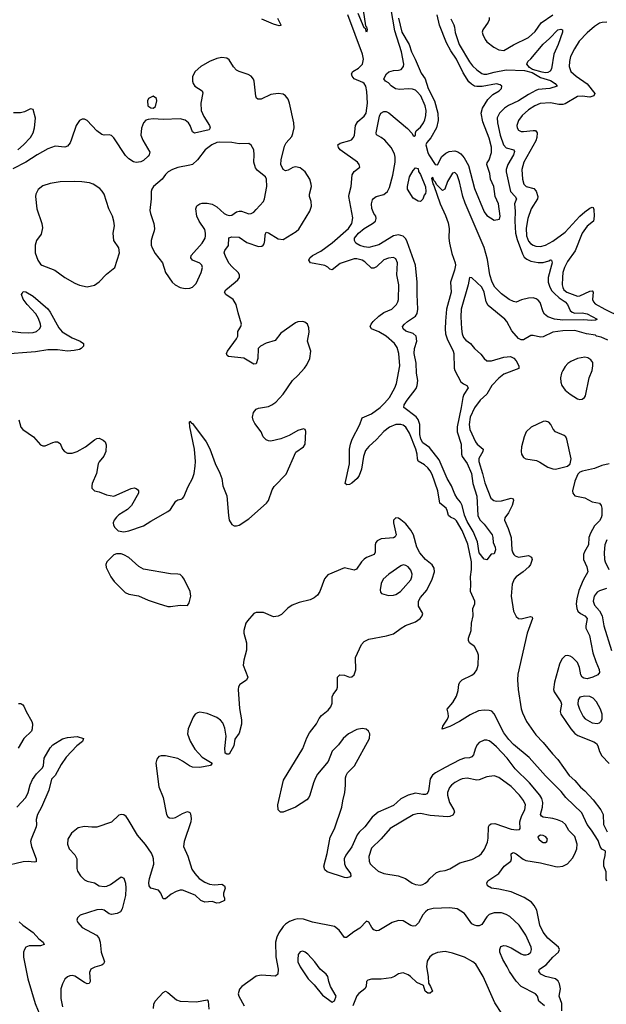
# Model space of a CAD drawing. Header units: inches. Extents: x 1550315 to 1685896, y 510706 to 640504.
# Tile 280 of 452: x 1640721 to 1645506, y 570884 to 578911. Entities that reach past the tile are written whole.
import ezdxf

# ---------------------------------------------------------------- set-up
doc = ezdxf.new("R2010")
doc.units = ezdxf.units.IN
doc.header["$MEASUREMENT"] = 0
doc.layers.add('B6547', color=7, linetype='Continuous')

msp = doc.modelspace()

# ---------------------------------------------------------------- linework, layer by layer
at = {"layer": 'B6547', "color": 5}
for points, elevation in [([(1644238.5, 578918.5), (1644261.5, 578870), (1644268.2, 578850), (1644272.8, 578807.2), (1644304.5, 578710), (1644390, 578567.3), (1644415, 578535), (1644450, 578501.2), (1644490, 578473.6), (1644507.4, 578467.4), (1644530, 578466.8), (1644590, 578483.9), (1644690, 578503.7), (1644837.2, 578497.2), (1644901.3, 578481.3), (1644970, 578440.9), (1645050, 578415), (1645089, 578390), (1645103.7, 578370), (1645046, 578350), (1644950, 578341.1), (1644930, 578334), (1644870, 578301.3), (1644790, 578248.9), (1644708.8, 578211.2), (1644674.9, 578190), (1644635.5, 578150), (1644616.3, 578110), (1644618.3, 578070), (1644640.1, 577970), (1644668.3, 577890), (1644690, 577867), (1644750.8, 577850.8), (1644756.1, 577836.1), (1644749.4, 577810), (1644701.7, 577730), (1644690.1, 577690), (1644690.1, 577670), (1644724.7, 577510), (1644763.5, 577470), (1644772, 577450), (1644755.9, 577410), (1644763.3, 577350), (1644759.1, 577270), (1644764.3, 577170), (1644777.9, 577117.9), (1644821.3, 577001.3), (1644835.9, 576976), (1644857.7, 576957.7), (1644890, 576941.5), (1644950, 576930.8), (1644990, 576931.5), (1645035.9, 576944.1), (1645050, 576952.7), (1645057.3, 576950), (1645063.2, 576930), (1645059.8, 576910), (1645031.2, 576810), (1645032.7, 576770), (1645045.1, 576730), (1645061.4, 576701.4), (1645080.4, 576680.4), (1645122.5, 576642.5), (1645169.1, 576610), (1645188.3, 576590), (1645210, 576539), (1645226.4, 576526.4), (1645250, 576519.3), (1645310, 576521.5), (1645350, 576513.2), (1645430.7, 576470), (1645417.4, 576462.6), (1645381.3, 576458.7), (1645323.1, 576463.1), (1645150, 576462.2), (1645083.5, 576470), (1645028, 576488), (1645000.9, 576510), (1644990.4, 576530), (1644966.4, 576606.4), (1644950, 576625), (1644934.6, 576634.6), (1644910, 576642.5), (1644870, 576640.8), (1644813.4, 576626.6), (1644770, 576609.2), (1644750, 576613), (1644714, 576630), (1644650, 576675), (1644595.2, 576730), (1644574.2, 576770), (1644555.9, 576830), (1644535.3, 576955.3), (1644510, 577054.3), (1644354.6, 577414.5), (1644335.2, 577470), (1644309, 577590), (1644290, 577647.3), (1644270, 577664.7), (1644250, 577660.5), (1644210, 577591.2), (1644189.3, 577530.7), (1644170, 577519.8), (1644123.8, 577563.8), (1644110, 577590.6), (1644099.4, 577599.4), (1644090, 577624.8), (1644081.1, 577618.9), (1644090, 577571.8), (1644099, 577559), (1644150, 577410.2), (1644195.1, 577315.1), (1644215.9, 577255.9), (1644224.3, 577210), (1644222.2, 577130), (1644226.9, 577090), (1644246.3, 577006.3), (1644273, 576930), (1644275.1, 576910), (1644268.1, 576868.1), (1644235.9, 576770), (1644240.8, 576690), (1644202.2, 576550), (1644193.4, 576453.4), (1644191, 576390), (1644194.7, 576350), (1644209, 576309), (1644256.4, 576210), (1644260.8, 576190), (1644265.3, 576070), (1644271.5, 576050), (1644319.7, 575959.7), (1644341.2, 575941.2), (1644369.1, 575929.1), (1644379.6, 575910), (1644344.5, 575855.5), (1644334.6, 575830), (1644322.9, 575750), (1644289.2, 575590.8), (1644290.1, 575550), (1644322.9, 575450), (1644325.2, 575370), (1644330.9, 575350.9), (1644370, 575292.7), (1644407, 575210), (1644417.5, 575130), (1644450, 575027.3), (1644456.5, 574870), (1644474.8, 574834.8), (1644510, 574797.6), (1644574.2, 574710), (1644580.2, 574690), (1644582, 574650), (1644598.9, 574610), (1644601.3, 574590), (1644590, 574557.2), (1644567.5, 574552.5), (1644530, 574508.7), (1644510, 574514), (1644470, 574563.7), (1644455.3, 574655.3), (1644418.6, 574738.6), (1644370, 574820.9), (1644350, 574871.5), (1644331, 574951), (1644316.7, 574976.7), (1644288.2, 575010), (1644270, 575044.2), (1644241.8, 575110), (1644208.4, 575170), (1644142.8, 575322.8), (1644062.6, 575422.6), (1644010, 575460.2), (1643991.8, 575490), (1643983.4, 575530), (1643985.6, 575610), (1643972, 575652), (1643953.6, 575673.6), (1643854, 575750), (1643858, 575770), (1643881.4, 575810), (1643954.3, 575905.7), (1643964.1, 575930), (1643969.1, 575969.1), (1643957.3, 576030), (1643954.9, 576110), (1643937.3, 576190), (1643942.1, 576230), (1643959.6, 576290), (1643954, 576330), (1643930, 576352.2), (1643871.7, 576371.7), (1643849.6, 576390), (1643843.6, 576410), (1643858.7, 576430), (1643883, 576450), (1643950, 576493.2), (1643963.6, 576516.4), (1643969.4, 576550), (1643961.9, 576670), (1643964.2, 576770), (1643950.4, 576910), (1643880.2, 577100.2), (1643870, 577123.8), (1643850, 577146.1), (1643810, 577157.5), (1643770, 577149.3), (1643650, 577075.4), (1643570, 577054.5), (1643530, 577058.7), (1643495.1, 577070), (1643462.7, 577090), (1643452, 577110), (1643451.8, 577130), (1643484.2, 577170), (1643530, 577208.2), (1643599.6, 577250), (1643623, 577270), (1643629.7, 577290), (1643626, 577310), (1643610, 577332.3), (1643592.1, 577372.1), (1643589.8, 577410), (1643598, 577442), (1643605.8, 577454.2), (1643627.3, 577470), (1643690, 577487.3), (1643721, 577510), (1643737.6, 577542.4), (1643764.4, 577644.4), (1643783.5, 577750), (1643783.1, 577790), (1643777, 577817), (1643749.7, 577870), (1643698.7, 577930), (1643670, 577952.1), (1643631.5, 577971.5), (1643629.7, 577990), (1643656.5, 578123.5), (1643666.6, 578150), (1643690, 578162.4), (1643710, 578161.8), (1643732.1, 578152.1), (1643884.8, 578024.8), (1643922.2, 577982.2), (1643930, 577963.1), (1643938, 577962), (1643949.4, 577970.6), (1643949.4, 577989.4), (1643955.9, 578004.1), (1643990, 578034.9), (1644014.4, 578070), (1644025.8, 578094.2), (1644033, 578130), (1644035.4, 578170), (1644028.6, 578210), (1643991.7, 578290), (1643964.3, 578324.3), (1643950, 578335.9), (1643924.5, 578344.5), (1643890, 578346.9), (1643821.8, 578341.8), (1643787.6, 578347.6), (1643752, 578372), (1643730, 578396), (1643704, 578410), (1643690, 578428.7), (1643712, 578470), (1643733, 578487), (1643770, 578498.2), (1643810, 578498.6), (1643833.6, 578506.4), (1643851.3, 578528.7), (1643855, 578550), (1643835, 578650), (1643780.2, 578820.2), (1643748.7, 579010)], 460), ([(1643521.6, 578990), (1643541.6, 578861.6), (1643550, 578852.7), (1643554.6, 578830), (1643550, 578809.7), (1643540.4, 578840.4), (1643530, 578845.4), (1643480.9, 578960.9)], 460), ([(1642822.9, 578922.9), (1642851.2, 578870), (1642850, 578865.2), (1642838.6, 578861.4), (1642790, 578874.7), (1642695.4, 578915.4)], 480), ([(1645510, 571888.7), (1645504.7, 571904.7), (1645503.6, 571963.6), (1645485.4, 572010), (1645485.3, 572050), (1645496.6, 572096.6), (1645499.3, 572130), (1645496.2, 572136.2), (1645470, 572149.7), (1645455.6, 572170), (1645438, 572218), (1645384.6, 572304.6), (1645350, 572349.2), (1645305, 572445), (1645175.7, 572570), (1645137.5, 572617.5), (1645010, 572745.9), (1644876.4, 572896.4), (1644750, 573003.2), (1644710, 573043.7), (1644670, 573096), (1644590, 573251.8), (1644572.3, 573272.3), (1644550, 573279.9), (1644510, 573282.7), (1644464.5, 573275.5), (1644395.3, 573244.7), (1644309.2, 573190), (1644230, 573147.8), (1644168.1, 573128.1), (1644171.6, 573150), (1644211.3, 573208.7), (1644218.9, 573230), (1644216.9, 573256.9), (1644207.6, 573290), (1644254.7, 573345.3), (1644284.5, 573395.5), (1644298.6, 573441.4), (1644303, 573490), (1644310.8, 573510), (1644330, 573528.3), (1644410, 573567.7), (1644430, 573584.2), (1644449, 573611), (1644459.4, 573650), (1644463, 573730), (1644455.6, 573755.6), (1644430, 573799.7), (1644389.8, 573829.8), (1644381.1, 573850), (1644382.6, 573870), (1644403.1, 573930), (1644407.2, 573990), (1644418.9, 574050), (1644416.8, 574110), (1644432.6, 574147.4), (1644434.6, 574170), (1644397.3, 574250), (1644400.2, 574310), (1644396.9, 574370), (1644405.3, 574430), (1644405.3, 574490), (1644375, 574635), (1644330, 574747.1), (1644284.4, 574824.4), (1644270, 574838.5), (1644234.6, 574854.6), (1644217.4, 574870), (1644208.2, 574910), (1644198.4, 574930), (1644147.4, 574970), (1644130.5, 575070), (1644084.3, 575204.3), (1644070, 575232.4), (1644050, 575256.4), (1644021.7, 575281.6), (1643971.9, 575311.9), (1643965.2, 575330), (1643963.2, 575370), (1643951.9, 575410), (1643899.5, 575539.5), (1643870, 575588.8), (1643850, 575604.2), (1643830, 575611.3), (1643790, 575610.5), (1643738.5, 575590), (1643690, 575552.8), (1643630.4, 575489.6), (1643568, 575432), (1643542, 575398), (1643525, 575350), (1643510, 575245.6), (1643490, 575196.4), (1643472.9, 575170), (1643430, 575131.2), (1643410, 575122.7), (1643390, 575118.4), (1643375.1, 575130), (1643410.6, 575289.4), (1643411.1, 575410), (1643418.5, 575450), (1643432.5, 575490), (1643495.5, 575610), (1643513.5, 575666.5), (1643590, 575699), (1643660.3, 575750), (1643696.5, 575783.5), (1643737.8, 575830), (1643780.9, 575910), (1643794.5, 575945.5), (1643822.2, 576090), (1643813.5, 576190), (1643799.2, 576239.2), (1643778.8, 576270), (1643710, 576329.8), (1643650, 576367.6), (1643591.6, 576390), (1643578.5, 576410), (1643587.2, 576430), (1643603.2, 576450), (1643650, 576494.8), (1643690, 576524), (1643756.3, 576550), (1643793.7, 576590), (1643805.4, 576610), (1643809.7, 576630), (1643812.2, 576750), (1643798.2, 576830), (1643802, 576930), (1643790, 576960.9), (1643770, 576971.5), (1643730, 576968), (1643690, 576953.5), (1643630, 576896.4), (1643610, 576884.8), (1643590, 576886.2), (1643536, 576936), (1643513.5, 576950), (1643470, 576961.6), (1643450, 576961), (1643336, 576924), (1643270, 576870.7), (1643250, 576878), (1643234.1, 576894.1), (1643208.6, 576908.5), (1643093.6, 576930), (1643080.3, 576950), (1643087.3, 576970), (1643108.9, 576990), (1643177.2, 577022.8), (1643270, 577091), (1643401.9, 577210), (1643428.8, 577250), (1643437, 577297), (1643406.6, 577470), (1643408, 577490), (1643424.8, 577550), (1643432.6, 577647.4), (1643450, 577674), (1643494, 577710), (1643489.2, 577730), (1643477.2, 577750), (1643335.6, 577850), (1643320.4, 577870), (1643314.7, 577890), (1643334.7, 577905.3), (1643414.9, 577925.1), (1643428, 577932), (1643444, 577950), (1643452.2, 577970), (1643459.3, 578050), (1643478.4, 578081.6), (1643530, 578125.2), (1643545.8, 578150), (1643557.5, 578230), (1643553.3, 578326.7), (1643543.7, 578370), (1643530.8, 578390), (1643519, 578399), (1643449.9, 578429.9), (1643433.3, 578450), (1643427.1, 578470), (1643438.9, 578490), (1643484.5, 578515.5), (1643515.9, 578550), (1643524.6, 578590), (1643517.7, 578630), (1643396.3, 578950)], 480), ([(1643810, 578924), (1643838.1, 578810), (1643897.2, 578710), (1643917.1, 578650), (1643948, 578590), (1643995.2, 578475.2), (1644028.5, 578428.5), (1644052.5, 578350), (1644103.5, 578250), (1644131.7, 578150), (1644135.5, 578090), (1644120.7, 578030), (1644073.2, 577946.8), (1644041.4, 577910), (1644034.6, 577890), (1644050, 577827.8), (1644058.9, 577810), (1644110, 577729.7), (1644130, 577729.3), (1644165.4, 577794.6), (1644196.4, 577823.6), (1644222.8, 577837.2), (1644270, 577842.2), (1644294.4, 577834.4), (1644318.5, 577818.5), (1644346.3, 577786.3), (1644381.5, 577721.5), (1644430, 577534.5), (1644510, 577344), (1644530, 577315.3), (1644590, 577278), (1644634.4, 577285.6), (1644640.4, 577310), (1644627.3, 577410), (1644600.2, 577470), (1644587.8, 577550), (1644562, 577610), (1644556.3, 577656.3), (1644530.8, 577730), (1644534.8, 577745.2), (1644550, 577768), (1644570, 577829), (1644569.1, 577870.9), (1644550, 577946.4), (1644499.6, 578079.6), (1644485.9, 578150), (1644495.4, 578190), (1644540.1, 578259.9), (1644579.9, 578300.1), (1644632.4, 578330), (1644650.5, 578350), (1644654, 578370), (1644641.1, 578381.1), (1644610, 578388.4), (1644493.4, 578366.6), (1644450, 578365.6), (1644430.5, 578370.5), (1644404.8, 578384.8), (1644385.4, 578405.4), (1644337.7, 578477.7), (1644282.8, 578590), (1644236.5, 578656.5), (1644202.5, 578722.5), (1644146, 578866), (1644126.7, 578950)], 440), ([(1644550.4, 578930), (1644550.2, 578910), (1644541.6, 578890), (1644499.7, 578830), (1644494.2, 578810), (1644499.8, 578790), (1644516.4, 578750), (1644530.7, 578730), (1644587.5, 578687.5), (1644630, 578665.2), (1644670, 578659.1), (1644750, 578707), (1644870, 578765.2), (1644924.3, 578815.7), (1644973.1, 578886.9), (1645068.8, 578950)], 480), ([(1645510, 578889.9), (1645470.9, 578889.1), (1645450, 578881.8), (1645410, 578855.8), (1645350, 578805.3), (1645284.7, 578735.3), (1645245.2, 578674.8), (1645214.7, 578610), (1645205, 578570), (1645202.3, 578530), (1645215.5, 578490), (1645258.6, 578450), (1645350, 578389.1), (1645413.4, 578310), (1645403.8, 578290), (1645370, 578280.7), (1645310, 578288.9), (1645270, 578285.6), (1645170, 578225.5), (1645150, 578218.9), (1645118.8, 578218.8), (1645050, 578234.2), (1644967.2, 578227.2), (1644922, 578210), (1644870, 578175.5), (1644820.7, 578130), (1644789.2, 578090), (1644775.8, 578050), (1644779, 578030), (1644790.4, 578010), (1644810, 578000.2), (1644830, 577998.4), (1644909.2, 578009.2), (1644927.1, 578007.1), (1644941.3, 577990), (1644938.5, 577950), (1644930, 577924), (1644833.5, 577750), (1644817.3, 577690), (1644820.9, 577610), (1644832.2, 577570), (1644852, 577552), (1644915.3, 577535.3), (1644932.4, 577512.4), (1644947.5, 577470), (1644944.2, 577450), (1644893.8, 577370), (1644865.1, 577290), (1644852.9, 577212.8), (1644853.4, 577150), (1644870, 577106.9), (1644887.3, 577087.3), (1644910, 577072.6), (1644930, 577065.7), (1644970, 577061.7), (1645010, 577071.7), (1645070, 577104.6), (1645170, 577178.4), (1645290, 577308.9), (1645330, 577344.8), (1645370, 577373.5), (1645390, 577383.1), (1645399.6, 577379.6), (1645405.1, 577365.1), (1645405.9, 577310), (1645400.2, 577270), (1645350, 577227.2), (1645309.7, 577170.3), (1645252, 577028), (1645190, 576940.4), (1645163.9, 576890), (1645152.4, 576850), (1645147.3, 576810), (1645145.9, 576750), (1645150, 576727.7), (1645159.8, 576710), (1645183.5, 576690), (1645270, 576656.8), (1645290, 576658.7), (1645370, 576698.8), (1645390, 576701.3), (1645397.3, 576690), (1645393.5, 576630), (1645401.2, 576610), (1645415.3, 576595.3), (1645493.6, 576550), (1645620.8, 576490)], 480), ([(1640713.2, 575650), (1640730.2, 575590.2), (1640745.3, 575570), (1640833, 575510), (1640890, 575446), (1640910, 575437.1), (1640930, 575436.4), (1640990, 575463.8), (1641010, 575470.4), (1641030, 575470.4), (1641050, 575454.8), (1641070, 575410.8), (1641085.5, 575390), (1641110, 575377.6), (1641150, 575378), (1641190, 575390.3), (1641258.4, 575430), (1641330, 575487.2), (1641350, 575496.9), (1641370, 575499.6), (1641403.2, 575483.2), (1641417.1, 575470), (1641425.8, 575445.9), (1641423.6, 575390), (1641408.3, 575351.7), (1641370, 575307), (1641362, 575290), (1641347.8, 575212.3), (1641312.4, 575130), (1641308.2, 575110), (1641310.5, 575090.5), (1641331.3, 575070), (1641370, 575063.1), (1641430, 575036.9), (1641490, 575026.4), (1641630, 575090.4), (1641654, 575094), (1641670.4, 575090.4), (1641681.6, 575081.6), (1641690.5, 575070), (1641690.4, 575050), (1641632.7, 574950), (1641601.6, 574918.4), (1641530, 574874.3), (1641510, 574856.3), (1641490.3, 574830), (1641484.2, 574810), (1641485.3, 574790), (1641496.4, 574770), (1641524.9, 574744.9), (1641570, 574737), (1641610, 574743.7), (1641730, 574784.4), (1641790, 574823), (1641930, 574900.5), (1641950, 574917.3), (1641994.2, 574985.9), (1642010, 574997.1), (1642038.7, 575001.3), (1642050, 575007.3), (1642059.7, 575020.3), (1642095.3, 575104.7), (1642131.6, 575170), (1642143.6, 575210), (1642153.6, 575270), (1642155.6, 575310), (1642147.6, 575410), (1642109.5, 575590.5), (1642105.2, 575630), (1642110, 575638), (1642121.4, 575621.4), (1642130, 575618.8), (1642242.8, 575470), (1642272.8, 575412.8), (1642314.2, 575294.2), (1642354.7, 575214.7), (1642370.2, 575170.2), (1642377.8, 575110), (1642409.2, 575030), (1642422.9, 574870), (1642430.2, 574830), (1642450, 574796), (1642470, 574785.8), (1642490, 574784.9), (1642510, 574791.4), (1642590, 574842.4), (1642734.2, 574970), (1642750, 574990.4), (1642781.3, 575078.7), (1642795.5, 575104.5), (1642894, 575206), (1642974.3, 575385.7), (1643037.2, 575430), (1643049.3, 575450), (1643054.8, 575554.8), (1643049.2, 575569.2), (1643036.5, 575576.5), (1642990, 575560.9), (1642919.9, 575520.1), (1642850, 575493.3), (1642770, 575475.1), (1642750, 575476.9), (1642730, 575485.1), (1642707, 575510), (1642689.5, 575550), (1642639.4, 575619.4), (1642626, 575646), (1642620.5, 575670), (1642628, 575710), (1642650, 575734.9), (1642670, 575744.4), (1642750, 575758), (1642777.2, 575770), (1642810, 575793), (1642870, 575858), (1642946.9, 575970), (1642990, 576010.3), (1643044, 576070), (1643062.5, 576097.5), (1643087.4, 576150), (1643096.4, 576210), (1643068.6, 576290), (1643083, 576363), (1643079.7, 576399.7), (1643069.3, 576430), (1643046.5, 576446.5), (1643030, 576451.1), (1642990, 576447.3), (1642970, 576439.2), (1642850, 576355.3), (1642803.5, 576296.5), (1642730, 576275.1), (1642685.5, 576250), (1642665.3, 576230), (1642663.7, 576150), (1642650, 576106.6), (1642630, 576102), (1642550, 576151.7), (1642424.8, 576164.8), (1642412.9, 576172.9), (1642406.6, 576190), (1642416.4, 576210), (1642489.8, 576310), (1642499.6, 576330), (1642501.3, 576370), (1642524.2, 576410), (1642529.6, 576430), (1642502.3, 576522.3), (1642487.8, 576590), (1642461.3, 576630), (1642403.6, 576670), (1642391.5, 576690), (1642403, 576710), (1642478.9, 576770), (1642500.5, 576790), (1642512.6, 576810), (1642512.6, 576830), (1642503.5, 576850), (1642450, 576898.3), (1642430, 576923), (1642404.5, 576970), (1642389.7, 577010), (1642394.7, 577030), (1642424.5, 577070), (1642428.2, 577131.8), (1642450, 577140.7), (1642510, 577136.9), (1642574.1, 577094.1), (1642670, 577061.1), (1642696, 577064), (1642708.2, 577071.8), (1642715.8, 577084.2), (1642721.3, 577110), (1642722, 577158), (1642730, 577179.5), (1642750, 577173.8), (1642830, 577123.9), (1642870, 577118.2), (1642975.9, 577184.1), (1642996.7, 577203.3), (1643087.6, 577350), (1643102.4, 577390), (1643099.6, 577430), (1643083.8, 577470), (1643083.6, 577490), (1643100.2, 577550), (1643099.1, 577570), (1643086.2, 577610), (1643050.5, 577670.5), (1643010, 577704.2), (1642970, 577712.5), (1642950, 577707.1), (1642910, 577685), (1642890, 577680.3), (1642870, 577691.2), (1642851.5, 577730), (1642853.4, 577770), (1642880.5, 577879.5), (1642893.5, 577906.5), (1642940.5, 577959.5), (1642950, 577982.8), (1642958.8, 578030), (1642956.1, 578070), (1642921.7, 578230), (1642910, 578263.7), (1642890, 578289.6), (1642870, 578302.9), (1642830, 578309.6), (1642770, 578300.4), (1642690, 578264), (1642663.3, 578263.3), (1642652.8, 578272.8), (1642647.7, 578287.7), (1642634.7, 578410), (1642627.6, 578427.6), (1642610, 578449.6), (1642583.6, 578463.6), (1642510, 578488.7), (1642490, 578500.9), (1642466.1, 578526.1), (1642430, 578583.5), (1642410, 578597.6), (1642370, 578604.2), (1642330, 578595.8), (1642270, 578569.8), (1642198.7, 578530), (1642151.7, 578490), (1642131.1, 578448.9), (1642129.3, 578410), (1642136.2, 578390), (1642150.3, 578370), (1642210.3, 578330), (1642215.5, 578315.5), (1642199.1, 578230), (1642200.8, 578170), (1642221.7, 578121.7), (1642269.1, 578050), (1642274.3, 578030), (1642267.1, 578012.9), (1642147.3, 577987.3), (1642130, 577998), (1642111.1, 578050), (1642097.4, 578070), (1642070, 578090.9), (1642030, 578103.8), (1641890, 578098.5), (1641810, 578103.5), (1641770, 578098.9), (1641750, 578091.3), (1641730.4, 578069.7), (1641714, 578026), (1641710.2, 577970), (1641726, 577930), (1641783.7, 577830), (1641778.4, 577810), (1641770, 577798), (1641730, 577764.5), (1641710, 577752.3), (1641670, 577746), (1641650, 577752.3), (1641610, 577777.6), (1641584, 577804), (1641490, 577949.3), (1641470, 577966), (1641450, 577972.7), (1641410, 577969.3), (1641390, 577974), (1641350, 578005.2), (1641270, 578089.3), (1641250, 578099.3), (1641230, 578099.3), (1641210, 578089.3), (1641181.6, 578050), (1641143.4, 577936.6), (1641131.5, 577908.5), (1641110, 577879.5), (1641088.2, 577871.8), (1641010, 577879.7), (1640950, 577858.5), (1640862.4, 577810), (1640770, 577749.8), (1640664.1, 577695.9)], 520), ([(1640706, 577850), (1640753, 577890), (1640807.8, 577950), (1640831.1, 577990), (1640842, 578030), (1640849.6, 578109.6), (1640830, 578178), (1640810, 578184), (1640759.5, 578160.5), (1640728.3, 578151.7), (1640671.8, 578151.8)], 520), ([(1645519.1, 576299.1), (1645463.2, 576323.2), (1645425.7, 576330), (1645418.7, 576338.7), (1645344.2, 576350), (1645250, 576377.1), (1645150, 576375.3), (1645070, 576364.7), (1644990, 576326), (1644970, 576322.3), (1644910, 576337.7), (1644890, 576335.8), (1644830, 576302.4), (1644810, 576301.6), (1644790, 576311.6), (1644733.8, 576373.8), (1644693.8, 576450), (1644678, 576470), (1644541.5, 576581.5), (1644525.8, 576610), (1644510.6, 576690), (1644490.6, 576730), (1644410, 576805.6), (1644390, 576808.7), (1644379, 576750), (1644323.2, 576550), (1644320.2, 576490), (1644324.8, 576390), (1644330.8, 576350.8), (1644341.2, 576321.2), (1644359.2, 576299.2), (1644398.9, 576270), (1644431.7, 576230), (1644483.2, 576183.2), (1644510, 576147.7), (1644530, 576130.4), (1644570, 576131.3), (1644670, 576159.7), (1644724.6, 576164.6), (1644752.3, 576152.3), (1644770.2, 576130.2), (1644791.8, 576090), (1644791.3, 576068.7), (1644670, 576020.6), (1644630, 575989.8), (1644573.2, 575930), (1644530, 575859.3), (1644475.9, 575810), (1644430, 575746.2), (1644395.8, 575670), (1644385.9, 575610), (1644393.2, 575570), (1644439, 575470), (1644453.2, 575450), (1644500.2, 575410), (1644497.7, 575390), (1644467.3, 575332.7), (1644467, 575310), (1644497, 575210), (1644514.1, 575134.1), (1644564.7, 575010), (1644588.4, 574990), (1644610, 574984.8), (1644650, 574989.4), (1644730, 575010.9), (1644745.3, 575005.3), (1644749, 574990), (1644736.8, 574950), (1644708.8, 574891.2), (1644679.3, 574850), (1644674.4, 574830), (1644704.1, 574764.1), (1644729.3, 574690), (1644736.2, 574590), (1644743.5, 574563.5), (1644750.2, 574550.2), (1644761.4, 574541.4), (1644790, 574530.2), (1644870, 574542.7), (1644896.4, 574530), (1644901.1, 574510), (1644886.5, 574470), (1644874, 574450), (1644828.1, 574410), (1644770.2, 574370), (1644754.6, 574350), (1644738.8, 574310), (1644729.6, 574210), (1644750, 574088), (1644770, 574045.4), (1644790, 574029.3), (1644810, 574025.2), (1644886.2, 574046.2), (1644899.9, 574039.9), (1644903.7, 574030), (1644860.8, 573910), (1644785.1, 573574.9), (1644782.2, 573530), (1644785.5, 573450), (1644812.4, 573292.4), (1644821.2, 573261.2), (1644856, 573190), (1644930, 573079.8), (1644990, 573018.7), (1645065.6, 572925.6), (1645110, 572879.8), (1645203.2, 572750), (1645250, 572709.4), (1645294, 572654), (1645330, 572624.3), (1645399, 572550), (1645460.2, 572470), (1645479, 572430), (1645482, 572350), (1645512.2, 572290)], 480), ([(1640550, 576382.7), (1640730, 576359.8), (1640790, 576357.6), (1640830, 576361.4), (1640856.9, 576370), (1640883.1, 576390), (1640892.8, 576410), (1640891.7, 576430), (1640874.9, 576474.9), (1640852.5, 576512.5), (1640781.1, 576590), (1640750, 576633.2), (1640737, 576670), (1640740.1, 576679.9), (1640750, 576695.5), (1640770, 576692.7), (1640830, 576657.1), (1640950, 576554.9), (1640970, 576528), (1641039.6, 576399.6), (1641066.1, 576366.1), (1641150, 576317.3), (1641214.8, 576290), (1641242, 576270), (1641242, 576250), (1641222.8, 576230), (1641210, 576222.9), (1641166.2, 576213.8), (1641110, 576207.6), (1641030, 576219.3), (1640950, 576219.4), (1640850, 576204.1), (1640570, 576182.9)], 520), ([(1645530, 575289.8), (1645470, 575276.8), (1645410, 575252.3), (1645310.3, 575229.7), (1645290, 575220.9), (1645273.8, 575206.2), (1645250.2, 575149.8), (1645230.4, 575070.4), (1645232.7, 575050), (1645239.5, 575039.5), (1645250, 575028.7), (1645330, 575014), (1645390, 574981.5), (1645449.1, 574969.1), (1645463.6, 574950), (1645469.3, 574929.3), (1645470.2, 574870), (1645464.2, 574850), (1645450, 574825.1), (1645410, 574784.2), (1645375.6, 574724.4), (1645364.5, 574690), (1645361.5, 574630), (1645327.5, 574572.5), (1645320.2, 574550), (1645320.2, 574510), (1645347.6, 574450), (1645353.8, 574410), (1645317.8, 574342.2), (1645281.7, 574258.3), (1645265.1, 574190), (1645260.7, 574150), (1645265, 574110), (1645274, 574090), (1645295, 574070), (1645330.2, 574050), (1645349.4, 574030), (1645337.5, 573970), (1645338.9, 573950), (1645369.7, 573889.7), (1645396.4, 573750), (1645419.2, 573679.2), (1645447.7, 573612.3), (1645450.2, 573590), (1645435.5, 573570), (1645396.3, 573550), (1645350, 573538.4), (1645322.1, 573542.1), (1645309.9, 573549.9), (1645298.4, 573570), (1645287.9, 573630), (1645270, 573671.2), (1645231.3, 573710), (1645210, 573722), (1645190, 573728), (1645170, 573724.2), (1645142, 573698), (1645123.8, 573656.2), (1645083.2, 573510), (1645074.9, 573450), (1645081.3, 573430), (1645135.4, 573350), (1645139.8, 573330), (1645128.2, 573270), (1645134, 573250), (1645216, 573130), (1645250, 573091.1), (1645273.9, 573073.9), (1645403.3, 573023.3), (1645424.7, 573010), (1645436.9, 572990), (1645450, 572945.5), (1645470, 572908.4), (1645530, 572848)], 520), ([(1645142, 570830), (1645142.2, 570890), (1645120.2, 570950), (1645131.9, 571010), (1645124.4, 571050), (1645112.3, 571072.3), (1645090.5, 571090.5), (1645009.6, 571110), (1644971.2, 571130), (1644954.7, 571150), (1644960.5, 571170), (1645015.2, 571204.8), (1645070, 571268.2), (1645115.1, 571310), (1645124.2, 571330), (1645116.9, 571350), (1645030, 571424.1), (1644991.2, 571471.2), (1644964.1, 571530), (1644939.4, 571650), (1644918.2, 571690), (1644895.3, 571715.3), (1644835.7, 571755.7), (1644730, 571799.4), (1644630, 571822.3), (1644569.4, 571830), (1644536.2, 571850), (1644531.6, 571870), (1644540.7, 571890), (1644630, 571950.2), (1644673.3, 572010), (1644728, 572050), (1644732.9, 572070), (1644729.8, 572110.2), (1644740.1, 572119.9), (1644750, 572122.3), (1644770, 572111.8), (1644828.3, 572068.3), (1644850, 572057.3), (1644970, 572038.4), (1645090, 572008.3), (1645110, 572005.6), (1645150, 572009.5), (1645189.9, 572030.1), (1645230, 572075.5), (1645250, 572110.2), (1645265.3, 572150), (1645268.5, 572190), (1645250, 572250.8), (1645201.3, 572301.3), (1645172.7, 572350), (1645148.3, 572370), (1645107.9, 572387.9), (1645070, 572398), (1644990, 572408.9), (1644977.9, 572417.9), (1644969.9, 572430), (1644986.2, 572490), (1644988.8, 572530), (1644980.3, 572560.3), (1644962.4, 572590), (1644880.5, 572690), (1644763.3, 572803.3), (1644696.2, 572890), (1644610, 572983.4), (1644570, 573019.4), (1644550, 573030.7), (1644530, 573036.5), (1644510, 573036.2), (1644470, 573017.2), (1644450, 572995.4), (1644435, 572965), (1644422.9, 572917.1), (1644410, 572901.3), (1644390, 572893.3), (1644347.7, 572890), (1644310, 572876.8), (1644190, 572815.3), (1644112.6, 572770), (1644088.8, 572751.2), (1644070, 572721.6), (1644054.7, 572625.3), (1644050.7, 572609.3), (1644040.9, 572599.1), (1644030, 572593.3), (1644010, 572593.1), (1643950, 572605.7), (1643890, 572589.9), (1643830, 572557.6), (1643770, 572503.8), (1643646, 572450), (1643595.1, 572410), (1643536.8, 572330), (1643490, 572288.2), (1643473.3, 572266.7), (1643431.4, 572168.6), (1643381.4, 572098.6), (1643368.6, 572070), (1643370.1, 572030), (1643381.6, 572001.6), (1643418.4, 571950), (1643422.8, 571930), (1643416.4, 571923.6), (1643390, 571914), (1643370, 571916.3), (1643230, 571963.7), (1643210, 571979), (1643200.7, 572010), (1643227.8, 572112.2), (1643254.3, 572245.7), (1643290, 572314), (1643348, 572490), (1643356.2, 572543.8), (1643374, 572610), (1643378.9, 572670), (1643377.4, 572730), (1643383, 572750), (1643395.6, 572770), (1643451, 572829), (1643574.7, 573050), (1643575.6, 573090), (1643565.4, 573110), (1643546.5, 573126.5), (1643513.6, 573133.6), (1643470, 573123.7), (1643403.6, 573090), (1643359.1, 573050), (1643320.4, 572999.6), (1643270, 572947), (1643237.1, 572862.9), (1643150, 572759.5), (1643133.7, 572730), (1643116.5, 572690), (1643086.4, 572590), (1643078.4, 572570), (1643062, 572550), (1642970, 572489.6), (1642870, 572449.4), (1642848, 572450), (1642829.2, 572470), (1642825.2, 572510), (1642872.3, 572710), (1643030.7, 572969.3), (1643062.7, 573057.3), (1643084.1, 573095.9), (1643142.2, 573170), (1643164.9, 573215.1), (1643181.7, 573238.3), (1643237, 573283), (1643259.2, 573310), (1643270, 573338), (1643269.9, 573390.1), (1643277.4, 573410), (1643306.5, 573450), (1643314.2, 573470), (1643313.3, 573550), (1643331.3, 573568.7), (1643370, 573566), (1643410, 573550.3), (1643430, 573552.4), (1643450, 573570.7), (1643462, 573610), (1643459.1, 573710), (1643510, 573817.3), (1643530, 573840.5), (1643570, 573861.3), (1643711.5, 573888.5), (1643770, 573904.9), (1643831.8, 573950), (1643868.9, 573971.1), (1643950, 574000.8), (1643987.8, 574030), (1644002.4, 574050), (1644009.6, 574070), (1643973, 574130), (1643974.5, 574170), (1643990, 574199.5), (1644040.6, 574259.4), (1644084.7, 574350), (1644103.6, 574410), (1644100.7, 574440.7), (1644086.3, 574466.3), (1644030, 574511), (1643984.8, 574564.8), (1643961.2, 574610), (1643932.1, 574710), (1643911.4, 574750), (1643870, 574799.7), (1643830, 574834.5), (1643810, 574846.6), (1643790, 574849.2), (1643770.8, 574830), (1643770.6, 574809.4), (1643791.6, 574710), (1643784.2, 574695.8), (1643770, 574687.8), (1643670, 574679.8), (1643637.5, 574662.5), (1643626.9, 574650), (1643619.7, 574630), (1643620.2, 574570), (1643611.7, 574550), (1643550, 574526.2), (1643530, 574513.7), (1643507.9, 574490), (1643468.8, 574431.2), (1643450, 574422.9), (1643370, 574442.4), (1643234.3, 574385.7), (1643207.9, 574352.1), (1643170.3, 574250), (1643150, 574220.5), (1643123.4, 574196.6), (1643090, 574180.4), (1643000.4, 574159.6), (1642943.4, 574136.6), (1642907, 574113), (1642857.1, 574062.9), (1642830, 574047.1), (1642790, 574041.7), (1642710, 574076.9), (1642650, 574078), (1642630, 574069.3), (1642578.4, 574010), (1642564.4, 573990), (1642550.4, 573930), (1642548.7, 573910), (1642571.9, 573831.9), (1642572.1, 573792.1), (1642570.3, 573769.7), (1642548.5, 573690), (1642544.9, 573650), (1642581.3, 573550), (1642570, 573525.1), (1642517, 573490), (1642507, 573473), (1642502.6, 573450), (1642514.3, 573294.3), (1642530, 573202), (1642530, 573168), (1642510, 573094), (1642475.5, 573044.5), (1642466.8, 572990), (1642430, 572922), (1642410, 572922), (1642398, 572930), (1642396.4, 572936.4), (1642394, 572970), (1642405.6, 573070), (1642394.3, 573134.3), (1642378.7, 573178.7), (1642360, 573200), (1642330, 573220.9), (1642250, 573253.7), (1642190, 573264.5), (1642170, 573260.9), (1642151, 573250), (1642135.5, 573224.5), (1642095.6, 573130), (1642090.3, 573090), (1642110.4, 573029.6), (1642150, 572963.1), (1642210, 572898.7), (1642291, 572850), (1642276, 572830), (1642190, 572813.5), (1642130, 572817.4), (1642107.2, 572827.2), (1642050, 572866.8), (1642010, 572887.7), (1641910.4, 572909.6), (1641874, 572910), (1641855.9, 572904.1), (1641838.5, 572881.5), (1641830.6, 572849.4), (1641856.7, 572656.7), (1641891.3, 572570), (1641917.6, 572430), (1641930, 572413), (1641944.2, 572404.2), (1641970, 572400.3), (1641992.7, 572407.3), (1642050, 572440.3), (1642090, 572454.9), (1642108.3, 572448.3), (1642115.4, 572435.4), (1642119, 572399), (1642116.1, 572370), (1642062, 572210), (1642055.8, 572170), (1642091.8, 572091.8), (1642124.7, 571984.7), (1642149.1, 571949.1), (1642185.5, 571910), (1642230, 571880.4), (1642270, 571862.4), (1642310, 571857.1), (1642370, 571862.8), (1642390.7, 571850.7), (1642398, 571830), (1642382, 571790), (1642382, 571770), (1642391.3, 571750), (1642390.8, 571729.2), (1642350.4, 571709.7), (1642330, 571708.3), (1642290, 571722.4), (1642230, 571715.3), (1642198.3, 571730), (1642153, 571773), (1642050, 571814), (1642030, 571814), (1641996.4, 571803.6), (1641957.2, 571782.8), (1641910, 571744), (1641890, 571744), (1641872.3, 571790), (1641853.4, 571813.4), (1641789.5, 571829.5), (1641776, 571850), (1641774.5, 571874.5), (1641780.5, 571910), (1641814.5, 572025.5), (1641813.5, 572070), (1641807.8, 572090), (1641796, 572116), (1641746.8, 572186.8), (1641682.8, 572262.8), (1641606.9, 572390), (1641590, 572413.6), (1641570, 572427.6), (1641550, 572431.6), (1641530, 572425.6), (1641470.9, 572369.1), (1641350.8, 572329.2), (1641310, 572326.6), (1641250, 572334), (1641198, 572322), (1641142.3, 572277.7), (1641113.6, 572230), (1641110.2, 572190), (1641123.2, 572150), (1641170, 572101.2), (1641186.7, 572070), (1641186.6, 571990), (1641192.7, 571970), (1641218.2, 571930), (1641250, 571899.1), (1641270, 571887.5), (1641330, 571872.7), (1641370, 571848.8), (1641410, 571843.5), (1641432.6, 571847.4), (1641460.6, 571859.4), (1641550, 571923.1), (1641570, 571913), (1641583.6, 571870), (1641586.9, 571830), (1641582.8, 571770), (1641557.3, 571662.7), (1641543.2, 571636.8), (1641516.8, 571623.2), (1641470, 571614.8), (1641450, 571621), (1641410, 571651.8), (1641390, 571656.5), (1641350, 571654.6), (1641214.8, 571610), (1641192.3, 571587.7), (1641188.4, 571570), (1641194, 571550), (1641230.3, 571510), (1641346.2, 571446.1), (1641366.3, 571426.3), (1641378.7, 571390), (1641386.5, 571310), (1641413.5, 571230), (1641405.8, 571214.2), (1641390, 571203.4), (1641333.9, 571186.1), (1641302.6, 571170), (1641290, 571142), (1641294.8, 571070), (1641287.4, 571052.6), (1641270, 571051.8), (1641250, 571061.3), (1641170, 571111.9), (1641150, 571118.1), (1641130, 571116.5), (1641110, 571107), (1641090, 571088.4), (1641069.4, 571050), (1641057.6, 571010), (1641056.6, 570930), (1641070, 570863.8)], 520), ([(1645510.1, 574670), (1645492.4, 574630), (1645487.1, 574567.1), (1645490.8, 574510), (1645495.9, 574490), (1645527.1, 574430)], 540), ([(1645506.6, 574273.4), (1645450, 574256), (1645430, 574243.8), (1645405.4, 574210), (1645397.5, 574170), (1645410, 574137), (1645451.5, 574091.5), (1645472.7, 574050), (1645486.5, 573970), (1645549.2, 573769.2)], 540), ([(1640710, 573335.2), (1640730, 573335.5), (1640745.6, 573325.6), (1640754.1, 573314.1), (1640773, 573270), (1640821.1, 573190), (1640826, 573170), (1640823.6, 573130), (1640816.2, 573110), (1640755.1, 573050), (1640707.3, 572972.7)], 480), ([(1640697.2, 572490), (1640771.2, 572570), (1640789.9, 572610.1), (1640807, 572673), (1640824.7, 572715.3), (1640858.1, 572761.9), (1640907.9, 572812.1), (1640914.6, 572830), (1640921, 572890), (1640970, 572975.6), (1640990, 573000.3), (1641070, 573048.8), (1641110, 573060.2), (1641190, 573066), (1641241, 573050), (1641233.4, 573026.6), (1641187.9, 572992.1), (1641100.5, 572899.5), (1641060.1, 572839.9), (1641010, 572749.4), (1640980.4, 572719.6), (1640958.3, 572630), (1640898.8, 572490), (1640865.6, 572430), (1640855.1, 572390), (1640858.1, 572350), (1640855, 572330), (1640813.4, 572230), (1640810.1, 572210), (1640817.7, 572170), (1640856.6, 572070), (1640854.7, 572045.3), (1640838.7, 572041.3), (1640790, 572048.3), (1640750, 572046.5), (1640590, 572007.3)], 480), ([(1645000.4, 570870), (1644954, 570910), (1644944, 570950), (1644927.8, 570970), (1644811.2, 571030), (1644771.6, 571071.6), (1644715.4, 571150), (1644698, 571190), (1644660.9, 571250), (1644638.5, 571310), (1644637.2, 571330), (1644644.9, 571355.1), (1644670, 571364.4), (1644690, 571361.1), (1644730, 571343.8), (1644810, 571294.5), (1644830, 571288.1), (1644851.9, 571288.1), (1644870, 571292.9), (1644891.1, 571310), (1644896, 571330), (1644893.1, 571350), (1644850, 571446), (1644794.7, 571530), (1644719.6, 571599.6), (1644690, 571616), (1644650, 571628.5), (1644591.5, 571628.5), (1644550, 571614.7), (1644530, 571595.6), (1644490, 571535.1), (1644470, 571524.7), (1644450, 571522.6), (1644430, 571528), (1644410, 571540.5), (1644350, 571623.5), (1644290, 571662), (1644230, 571670.8), (1644094.2, 571665.8), (1644050, 571652.7), (1644030, 571637.2), (1644010, 571613.2), (1643973.3, 571546.7), (1643950, 571523.7), (1643930, 571519.5), (1643910, 571527), (1643850, 571564.7), (1643810, 571567.1), (1643759.1, 571550), (1643650, 571486), (1643630, 571481.6), (1643609.3, 571490), (1643592, 571510), (1643570, 571553.2), (1643550, 571561.2), (1643495.4, 571504.6), (1643445.3, 571474.7), (1643387.6, 571427.6), (1643370, 571427), (1643327.2, 571487.2), (1643290, 571518), (1643110, 571553.3), (1643036.6, 571576.6), (1642990, 571579.6), (1642965.5, 571574.5), (1642921.7, 571558.3), (1642890, 571537.6), (1642870, 571518.4), (1642833.9, 571466.1), (1642817.1, 571430), (1642807.1, 571390), (1642811, 571271), (1642830.3, 571169.7), (1642827.7, 571130), (1642808.2, 571111.8), (1642690, 571121.3), (1642650, 571114.3), (1642531.8, 571030), (1642512.8, 571007.2), (1642503.6, 570970), (1642509.1, 570950), (1642553.2, 570870)], 540), ([(1640717, 571557), (1640746.5, 571530), (1640830.1, 571470.1), (1640877.1, 571417.1), (1640911.8, 571390), (1640921.6, 571370), (1640890, 571359.8), (1640798.3, 571361.7), (1640771.4, 571348.6), (1640758.9, 571330), (1640752, 571308), (1640750.9, 571269.1), (1640787.3, 571090), (1640846.4, 570890), (1640871.5, 570830), (1640912.9, 570750), (1640972.1, 570672.1), (1641024.8, 570584.8), (1641059.6, 570539.6), (1641100.1, 570470), (1641132.5, 570410), (1641175.4, 570310), (1641270, 570134.9), (1641308.5, 570000)], 480), ([(1644652.7, 570810), (1644595.8, 570895.8), (1644502.4, 571110), (1644440.9, 571210), (1644417, 571230), (1644350, 571268.2), (1644250, 571300.5), (1644190, 571312.8), (1644130, 571306.6), (1644090, 571289.7), (1644066.7, 571270), (1644045.2, 571234.8), (1644038.2, 571190), (1644051.4, 571110), (1644055.2, 571055.2), (1644072.7, 571030), (1644086.8, 570990), (1644070, 570973.2), (1644050, 570975.1), (1644027, 570990), (1644015.9, 571035.9), (1643960.3, 571060.3), (1643909.8, 571109.8), (1643890, 571123.6), (1643850, 571140.9), (1643810, 571132.7), (1643778.8, 571110), (1643750, 571100.5), (1643670, 571089.7), (1643590.5, 571089.5), (1643559.6, 571080.4), (1643550.9, 571069.1), (1643548, 571030), (1643537.1, 571010), (1643488.2, 570971.8), (1643470, 570951.8), (1643437.8, 570870)], 560), ([(1641812.7, 570850), (1641815.5, 570884.5), (1641825.2, 570910), (1641890, 570981), (1641910, 570990.8), (1641930, 570980.7), (1642000.6, 570920.6), (1642030, 570908.4), (1642162.5, 570902.5), (1642250, 570918.8), (1642258.8, 570910), (1642264.1, 570844.1)], 520)]:
    msp.add_lwpolyline(points, dxfattribs=dict(at, elevation=elevation))
for points, elevation in [([(1645010, 578478.3), (1644982.2, 578482.2), (1644903.9, 578503.9), (1644880.5, 578520.5), (1644856.4, 578550), (1644866.6, 578570), (1644890, 578591.1), (1644990, 578712.9), (1645041.3, 578758.7), (1645109.7, 578830), (1645135.1, 578835.1), (1645147.5, 578827.5), (1645148.2, 578810), (1645113.9, 578710), (1645078.4, 578630), (1645058.5, 578510), (1645048.4, 578491.6), (1645030, 578481)], 460), ([(1641810, 578288), (1641771.6, 578268.4), (1641764.7, 578250), (1641766, 578210), (1641791.6, 578191.6), (1641810, 578191.3), (1641830, 578204.7), (1641839, 578250), (1641838, 578270)], 520), ([(1642350, 577914.1), (1642327.8, 577910), (1642288.5, 577890), (1642233.4, 577850), (1642172.5, 577767.5), (1642130, 577732), (1642110, 577723.9), (1642010, 577705.7), (1641967.3, 577690), (1641933, 577670), (1641911.5, 577648.5), (1641883.7, 577610), (1641812, 577550), (1641799.1, 577530), (1641792.3, 577510), (1641792.7, 577450), (1641783.7, 577356.3), (1641787.6, 577330), (1641813.8, 577250), (1641820.7, 577210), (1641818.6, 577190), (1641803.2, 577150), (1641794.2, 577110), (1641794.2, 577074.2), (1641800.2, 577050), (1641825.1, 577005.1), (1641886.4, 576930), (1641910.3, 576850), (1641964.9, 576770), (1641990, 576748.7), (1642030, 576728.8), (1642070, 576719.5), (1642110, 576722.4), (1642130, 576730.4), (1642159.3, 576760.7), (1642201.1, 576850), (1642211.1, 576890), (1642207.6, 576910), (1642190, 576926), (1642129.6, 576950), (1642116.9, 576970), (1642119.7, 576990), (1642208.7, 577090), (1642233.1, 577130), (1642236.4, 577150), (1642237.2, 577170), (1642230, 577200.9), (1642184.4, 577270), (1642166.4, 577310), (1642158.8, 577370), (1642166.5, 577393.5), (1642189.9, 577410.1), (1642210, 577415.5), (1642250, 577416.3), (1642290, 577406.7), (1642330, 577385.2), (1642390, 577331.3), (1642410, 577319.6), (1642430, 577314.9), (1642450, 577318.7), (1642490, 577344.9), (1642510, 577351.3), (1642531.1, 577351.1), (1642590, 577328.9), (1642609.6, 577330.3), (1642630, 577341.6), (1642650, 577363.1), (1642709.3, 577430), (1642718, 577450), (1642736.4, 577550), (1642735.1, 577610), (1642725.1, 577630), (1642661.2, 577681.2), (1642644.5, 577704.5), (1642629.7, 577750), (1642633.5, 577810), (1642629.8, 577850), (1642610, 577888.6), (1642590, 577901.5), (1642510, 577898.4), (1642450, 577909.8)], 540), ([(1643990, 577429.4), (1643970, 577432.3), (1643930, 577456), (1643883.7, 577530), (1643882.9, 577550), (1643899.2, 577630), (1643930, 577681.6), (1643950, 577704.4), (1643970, 577697), (1643974.9, 577674.9), (1643991.4, 577650), (1644031, 577549), (1644033.7, 577510), (1644030, 577495.3), (1644019.8, 577480.2), (1644010, 577449)], 440), ([(1641170, 577593.3), (1641050, 577589.7), (1640970, 577576.9), (1640910, 577558), (1640872.4, 577527.6), (1640852, 577490), (1640848.7, 577470), (1640862, 577370), (1640901.7, 577250), (1640906.7, 577213.3), (1640896, 577164), (1640859.1, 577110), (1640846, 577074), (1640848.5, 577010), (1640868.7, 576950), (1640890, 576919.3), (1640902, 576910), (1641007.7, 576870), (1641090.4, 576810), (1641170, 576763.1), (1641210, 576745.7), (1641270, 576734), (1641330, 576746.4), (1641370, 576775.3), (1641430, 576835.3), (1641497, 576890), (1641534.3, 577010), (1641530.8, 577050.8), (1641489.4, 577110.6), (1641482.9, 577170), (1641495.6, 577230), (1641489.6, 577270), (1641478.7, 577310), (1641448.7, 577368.7), (1641409.8, 577489.8), (1641394.4, 577514.4), (1641374.3, 577534.3), (1641319.3, 577570), (1641290, 577580.4), (1641228, 577590)], 540), ([(1645330, 576158.5), (1645270, 576148.5), (1645215.2, 576124.8), (1645191.8, 576108.2), (1645170, 576083), (1645150.2, 576050), (1645141.1, 576030), (1645132.8, 575990), (1645135.3, 575955.3), (1645143.2, 575930), (1645169.6, 575889.6), (1645210, 575857.8), (1645270, 575821.3), (1645290, 575814.9), (1645310, 575816.3), (1645328.1, 575831.9), (1645334.9, 575845.1), (1645366, 575990), (1645389.8, 576050), (1645396.5, 576090), (1645395, 576115.1), (1645379, 576139), (1645353.8, 576153.8)], 520), ([(1645010, 575638), (1644990, 575636.2), (1644892.7, 575590), (1644851.8, 575550), (1644835.3, 575510), (1644814.2, 575430), (1644810.2, 575390.2), (1644815.3, 575370), (1644830, 575342), (1644850, 575330.3), (1644936.2, 575316.2), (1644964.2, 575304.2), (1645030, 575262.2), (1645068.7, 575248.7), (1645090, 575247.5), (1645189.7, 575270.3), (1645211.6, 575290), (1645218.2, 575330), (1645184.7, 575490), (1645175.8, 575510), (1645162.4, 575522.4), (1645090, 575551.5), (1645071.7, 575571.7), (1645054, 575610), (1645036.3, 575630)], 520), ([(1641510, 574557), (1641490, 574549.3), (1641430.8, 574490), (1641424, 574470), (1641425.2, 574445.2), (1641464, 574370), (1641492.1, 574332.1), (1641581.4, 574241.4), (1641610, 574226.7), (1641690, 574214.4), (1641770, 574178.4), (1641849.2, 574150.8), (1641930, 574127.7), (1641950, 574127.7), (1642030, 574139.1), (1642090, 574136.3), (1642103.9, 574156.1), (1642115.6, 574210), (1642112, 574250), (1642063.6, 574350), (1642050, 574369.4), (1642030, 574386.6), (1642010, 574391.8), (1641950, 574393), (1641730, 574431.2), (1641693, 574453), (1641610, 574526.6), (1641570, 574549.4), (1641550, 574555.1)], 520), ([(1643850, 574466), (1643830, 574458.7), (1643732.7, 574390), (1643686.7, 574350), (1643670, 574314), (1643662.4, 574262.4), (1643664.7, 574244.7), (1643673, 574233), (1643730, 574215.8), (1643770, 574218.3), (1643790, 574225.5), (1643826.3, 574250), (1643850, 574274.6), (1643910, 574344.6), (1643920.3, 574370), (1643921.2, 574390), (1643910, 574423.6), (1643890, 574449.7), (1643870, 574462)], 540), ([(1645330, 573396.5), (1645290, 573386.6), (1645275, 573365), (1645274.3, 573330), (1645286.2, 573290), (1645315.8, 573230), (1645334.6, 573210), (1645390, 573179.1), (1645430, 573173.4), (1645450, 573179.3), (1645462, 573190), (1645471.1, 573208.9), (1645471.3, 573250), (1645459.1, 573290), (1645426, 573350), (1645398.3, 573378.3), (1645370, 573392.3)], 540), ([(1644590, 572745.1), (1644530, 572737.7), (1644470, 572713.3), (1644450, 572710.9), (1644370, 572726.4), (1644330, 572722), (1644310, 572714.5), (1644270, 572692.4), (1644242.3, 572670), (1644226.9, 572650), (1644211.3, 572610), (1644210.3, 572589.7), (1644226.4, 572530), (1644262.3, 572470), (1644266.3, 572450), (1644253.3, 572426.7), (1644230, 572415.5), (1644210, 572413), (1644070, 572422.3), (1643990, 572438.4), (1643963.4, 572436.6), (1643930, 572427.6), (1643743.6, 572316.4), (1643668.6, 572231.4), (1643590, 572157), (1643568.9, 572090), (1643570.4, 572050), (1643580.4, 572030), (1643598.7, 572010), (1643645.7, 571970), (1643690.8, 571950.8), (1643806.8, 571930), (1643866.8, 571910), (1643921, 571870), (1643950, 571859.3), (1643990, 571855.5), (1644010, 571861.6), (1644029, 571870), (1644050, 571887.7), (1644066, 571910), (1644121.2, 571958.8), (1644149.8, 571970.2), (1644190, 571975.5), (1644230, 571988.2), (1644310, 572038.4), (1644410, 572064.9), (1644465.2, 572094.8), (1644487.7, 572112.3), (1644512.6, 572147.4), (1644535.7, 572204.3), (1644542, 572238), (1644544.2, 572330), (1644554.1, 572345.9), (1644565.6, 572354.4), (1644596.5, 572356.5), (1644730, 572310.3), (1644774.5, 572305.5), (1644798, 572310), (1644802, 572318), (1644801.1, 572370), (1644805.1, 572390), (1644816.6, 572423.4), (1644840.9, 572470), (1644846.6, 572510), (1644830, 572546.3), (1644796.8, 572590), (1644730, 572658.3), (1644630, 572732.6)], 540), ([(1644970, 572262), (1644946, 572250), (1644954, 572230), (1644977.3, 572210), (1644990, 572203.7), (1645010, 572203.8), (1645021.2, 572210), (1645026.6, 572230), (1645012.3, 572250), (1644990, 572259.6)], 540), ([(1643030, 571315.6), (1643008.7, 571311.3), (1642993.4, 571290), (1642990.3, 571250), (1642990.4, 571230), (1643008.7, 571190), (1643074.9, 571090), (1643122.5, 571042.5), (1643190, 570957.1), (1643270, 570902), (1643290, 570912), (1643302.7, 570950), (1643257, 571030), (1643242, 571070), (1643233.6, 571110), (1643222, 571130), (1643170.8, 571170.8), (1643129.6, 571230), (1643070, 571293.6), (1643050, 571309.6)], 560)]:
    msp.add_lwpolyline(points, close=True, dxfattribs=dict(at, elevation=elevation))

doc.saveas('drawing.dxf')
